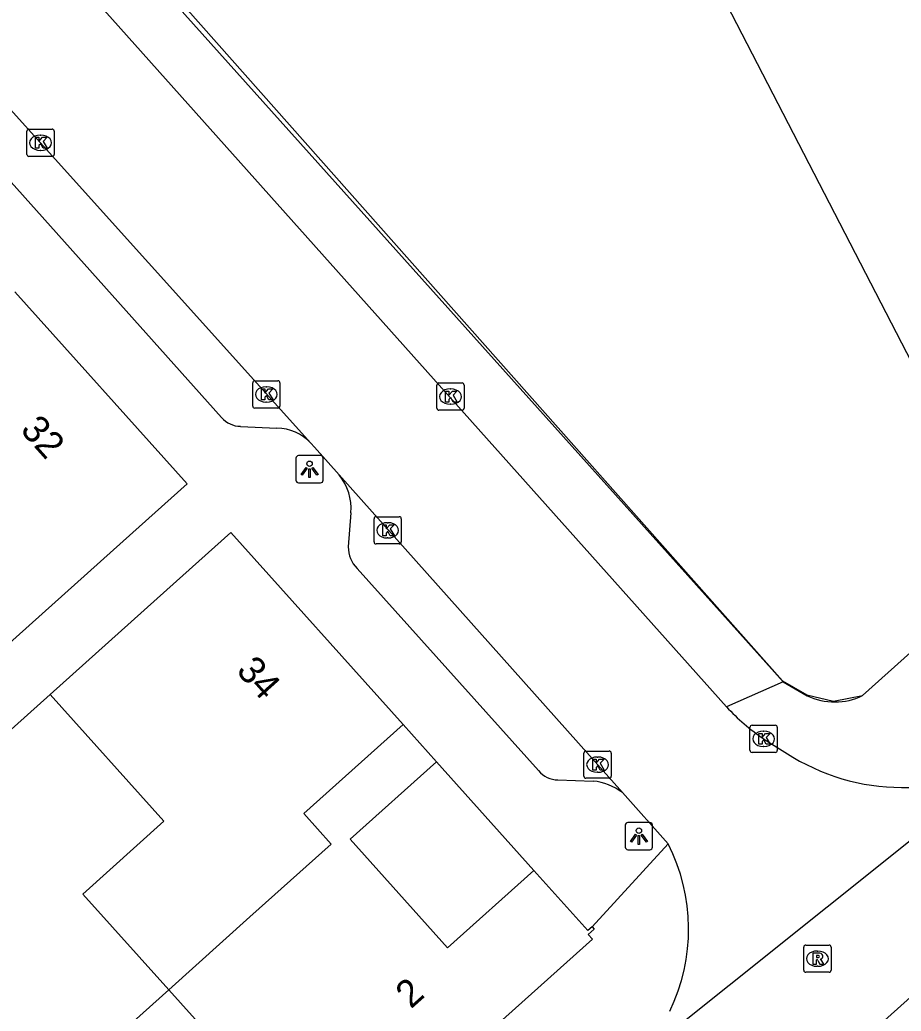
# Model space of a CAD drawing. Extents: x 162172 to 163187, y 382874 to 383684.
# Drawn here: x 162881.99 to 162914.31, y 383564.16 to 383600.52 of the extents above; entities that cross this region are included whole.
import ezdxf

# ---------------------------------------------------------------- set-up
doc = ezdxf.new("R2010")
doc.units = 0
for name, color, linetype in [('IMGEO_Hek', 7, 'Continuous'), ('IMGEO_Kolk', 7, 'Continuous'), ('IMGEO_Lichtpunt', 7, 'Continuous'), ('IMGEO_Pand', 7, 'Continuous'), ('IMGEO_Pand_nummerreeks', 7, 'Continuous'), ('IMGEO_Rijbaan_lokaal_open', 7, 'Continuous'), ('IMGEO_Rioolput', 7, 'Continuous'), ('IMGEO_Voetpad_open', 7, 'Continuous')]:
    doc.layers.add(name, color=color, linetype=linetype)

msp = doc.modelspace()

# ---------------------------------------------------------------- linework, layer by layer
at = {"layer": 'IMGEO_Hek'}
msp.add_lwpolyline([(162837.735, 383657.749), (162909.951, 383576.274), (162910.848, 383575.766), (162911.823, 383575.526), (162912.895, 383575.736)], dxfattribs=at)
at = {"layer": 'IMGEO_Kolk'}
for p, q in [((162882.25, 383595.587), (162882.25, 383596.439)), ((162882.325, 383596.513), (162883.177, 383596.513)), ((162883.251, 383596.439), (162883.251, 383595.587)), ((162882.738, 383596.293), (162882.763, 383596.293)), ((162882.761, 383595.733), (162882.736, 383595.733)), ((162883.177, 383595.513), (162882.325, 383595.513)), ((162890.605, 383587.282), (162891.457, 383587.282)), ((162890.53, 383586.356), (162890.53, 383587.208)), ((162891.018, 383587.062), (162891.043, 383587.062)), ((162891.531, 383587.208), (162891.531, 383586.356)), ((162897.283, 383586.275), (162897.283, 383587.127)), ((162897.358, 383587.201), (162898.21, 383587.201)), ((162897.771, 383586.981), (162897.796, 383586.981)), ((162898.284, 383587.127), (162898.284, 383586.275)), ((162891.457, 383586.282), (162890.605, 383586.282)), ((162891.041, 383586.502), (162891.016, 383586.502)), ((162898.21, 383586.201), (162897.358, 383586.201)), ((162897.794, 383586.421), (162897.769, 383586.421)), ((162894.979, 383581.371), (162894.979, 383582.223)), ((162895.054, 383582.297), (162895.906, 383582.297)), ((162895.98, 383582.223), (162895.98, 383581.371)), ((162895.467, 383582.077), (162895.492, 383582.077)), ((162895.49, 383581.517), (162895.465, 383581.517)), ((162895.906, 383581.297), (162895.054, 383581.297)), ((162908.765, 383573.724), (162908.765, 383574.576)), ((162908.84, 383574.65), (162909.692, 383574.65)), ((162909.766, 383574.576), (162909.766, 383573.724)), ((162909.253, 383574.43), (162909.278, 383574.43)), ((162909.276, 383573.87), (162909.251, 383573.87)), ((162902.676, 383572.777), (162902.676, 383573.629)), ((162902.751, 383573.703), (162903.603, 383573.703)), ((162903.164, 383573.483), (162903.189, 383573.483)), ((162903.677, 383573.629), (162903.677, 383572.777)), ((162909.692, 383573.65), (162908.84, 383573.65)), ((162903.187, 383572.923), (162903.162, 383572.923)), ((162903.603, 383572.703), (162902.751, 383572.703))]:
    msp.add_line(p, q, dxfattribs=at)
for points in [[(162882.25, 383595.587), (162882.25, 383596.439)], [(162882.325, 383596.513), (162883.177, 383596.513)], [(162883.251, 383596.439), (162883.251, 383595.587)], [(162882.571, 383596.213), (162882.694, 383596.213), (162882.694, 383596.062), (162882.824, 383596.213), (162882.988, 383596.213), (162882.842, 383596.062), (162882.995, 383595.813), (162882.843, 383595.813), (162882.758, 383595.977), (162882.694, 383595.91), (162882.694, 383595.813), (162882.571, 383595.813), (162882.571, 383596.213)], [(162883.177, 383595.513), (162882.325, 383595.513)], [(162890.605, 383587.282), (162891.457, 383587.282)], [(162890.53, 383586.356), (162890.53, 383587.208)], [(162890.851, 383586.982), (162890.974, 383586.982), (162890.974, 383586.831), (162891.104, 383586.982), (162891.268, 383586.982), (162891.122, 383586.831), (162891.275, 383586.582), (162891.123, 383586.582), (162891.038, 383586.746), (162890.974, 383586.679), (162890.974, 383586.582), (162890.851, 383586.582), (162890.851, 383586.982)], [(162891.531, 383587.208), (162891.531, 383586.356)], [(162897.283, 383586.275), (162897.283, 383587.127)], [(162897.358, 383587.201), (162898.21, 383587.201)], [(162898.284, 383587.127), (162898.284, 383586.275)], [(162897.604, 383586.901), (162897.727, 383586.901), (162897.727, 383586.75), (162897.857, 383586.901), (162898.021, 383586.901), (162897.875, 383586.75), (162898.028, 383586.501), (162897.876, 383586.501), (162897.791, 383586.665), (162897.727, 383586.598), (162897.727, 383586.501), (162897.604, 383586.501), (162897.604, 383586.901)], [(162891.457, 383586.282), (162890.605, 383586.282)], [(162898.21, 383586.201), (162897.358, 383586.201)], [(162894.979, 383581.371), (162894.979, 383582.223)], [(162895.054, 383582.297), (162895.906, 383582.297)], [(162895.98, 383582.223), (162895.98, 383581.371)], [(162895.3, 383581.997), (162895.423, 383581.997), (162895.423, 383581.846), (162895.553, 383581.997), (162895.717, 383581.997), (162895.571, 383581.846), (162895.724, 383581.597), (162895.572, 383581.597), (162895.487, 383581.761), (162895.423, 383581.694), (162895.423, 383581.597), (162895.3, 383581.597), (162895.3, 383581.997)], [(162895.906, 383581.297), (162895.054, 383581.297)], [(162908.765, 383573.724), (162908.765, 383574.576)], [(162908.84, 383574.65), (162909.692, 383574.65)], [(162909.766, 383574.576), (162909.766, 383573.724)], [(162909.086, 383574.35), (162909.209, 383574.35), (162909.209, 383574.199), (162909.339, 383574.35), (162909.503, 383574.35), (162909.357, 383574.199), (162909.51, 383573.95), (162909.358, 383573.95), (162909.273, 383574.114), (162909.209, 383574.047), (162909.209, 383573.95), (162909.086, 383573.95), (162909.086, 383574.35)], [(162902.676, 383572.777), (162902.676, 383573.629)], [(162902.751, 383573.703), (162903.603, 383573.703)], [(162903.677, 383573.629), (162903.677, 383572.777)], [(162909.692, 383573.65), (162908.84, 383573.65)], [(162902.997, 383573.403), (162903.12, 383573.403), (162903.12, 383573.252), (162903.25, 383573.403), (162903.414, 383573.403), (162903.268, 383573.252), (162903.421, 383573.003), (162903.269, 383573.003), (162903.184, 383573.167), (162903.12, 383573.1), (162903.12, 383573.003), (162902.997, 383573.003), (162902.997, 383573.403)], [(162903.603, 383572.703), (162902.751, 383572.703)]]:
    msp.add_lwpolyline(points, dxfattribs=at)
for centre, start, end in [((162882.327, 383596.437), 91.552, 178.448), ((162882.327, 383596.437), 91.552, 178.448), ((162883.175, 383596.437), 1.552, 88.448), ((162883.175, 383596.437), 1.552, 88.448), ((162882.327, 383595.589), 181.552, 268.448), ((162882.327, 383595.589), 181.552, 268.448), ((162883.175, 383595.589), 271.552, 358.448), ((162883.175, 383595.589), 271.552, 358.448), ((162890.607, 383587.206), 91.552, 178.448), ((162890.607, 383587.206), 91.552, 178.448), ((162891.455, 383587.206), 1.552, 88.448), ((162891.455, 383587.206), 1.552, 88.448), ((162897.36, 383587.125), 91.552, 178.448), ((162897.36, 383587.125), 91.552, 178.448), ((162898.208, 383587.125), 1.552, 88.448), ((162898.208, 383587.125), 1.552, 88.448), ((162890.607, 383586.358), 181.552, 268.448), ((162890.607, 383586.358), 181.552, 268.448), ((162891.455, 383586.358), 271.552, 358.448), ((162891.455, 383586.358), 271.552, 358.448), ((162897.36, 383586.277), 181.552, 268.448), ((162897.36, 383586.277), 181.552, 268.448), ((162898.208, 383586.277), 271.552, 358.448), ((162898.208, 383586.277), 271.552, 358.448), ((162895.056, 383582.221), 91.552, 178.448), ((162895.056, 383582.221), 91.552, 178.448), ((162895.904, 383582.221), 1.552, 88.448), ((162895.904, 383582.221), 1.552, 88.448), ((162895.056, 383581.373), 181.552, 268.448), ((162895.056, 383581.373), 181.552, 268.448), ((162895.904, 383581.373), 271.552, 358.448), ((162895.904, 383581.373), 271.552, 358.448), ((162908.842, 383574.574), 91.552, 178.448), ((162908.842, 383574.574), 91.552, 178.448), ((162909.69, 383574.574), 1.552, 88.448), ((162909.69, 383574.574), 1.552, 88.448), ((162902.753, 383573.627), 91.552, 178.448), ((162902.753, 383573.627), 91.552, 178.448), ((162903.601, 383573.627), 1.552, 88.448), ((162903.601, 383573.627), 1.552, 88.448), ((162908.842, 383573.726), 181.552, 268.448), ((162908.842, 383573.726), 181.552, 268.448), ((162909.69, 383573.726), 271.552, 358.448), ((162909.69, 383573.726), 271.552, 358.448), ((162902.753, 383572.779), 181.552, 268.448), ((162902.753, 383572.779), 181.552, 268.448), ((162903.601, 383572.779), 271.552, 358.448), ((162903.601, 383572.779), 271.552, 358.448)]:
    msp.add_arc(centre, 0.0765, start, end, dxfattribs=at)
for centre, major_axis, ratio, start_param, end_param in [((162882.737, 383596.013), (-0.387, 0.002), 0.722429, 4.712389, 7.853982), ((162882.762, 383596.013), (-0.39, 0.002), 0.717154, 1.570796, 4.712389), ((162891.017, 383586.782), (-0.387, 0.002), 0.722429, 4.712389, 7.853982), ((162891.042, 383586.782), (-0.39, 0.002), 0.717154, 1.570796, 4.712389), ((162897.77, 383586.701), (-0.387, 0.002), 0.722429, 4.712389, 7.853982), ((162897.795, 383586.701), (-0.39, 0.002), 0.717154, 1.570796, 4.712389), ((162895.466, 383581.797), (-0.387, 0.002), 0.722429, 4.712389, 7.853982), ((162895.491, 383581.797), (-0.39, 0.002), 0.717154, 1.570796, 4.712389), ((162909.252, 383574.15), (-0.387, 0.002), 0.722429, 4.712389, 7.853982), ((162909.277, 383574.15), (-0.39, 0.002), 0.717154, 1.570796, 4.712389), ((162903.163, 383573.203), (-0.387, 0.002), 0.722429, 4.712389, 7.853982), ((162903.188, 383573.203), (-0.39, 0.002), 0.717154, 1.570796, 4.712389)]:
    msp.add_ellipse(centre, major_axis=major_axis, ratio=ratio, start_param=start_param, end_param=end_param, dxfattribs=at)
at = {"layer": 'IMGEO_Lichtpunt'}
for p, q in [((162892.116, 383584.441), (162892.116, 383583.634)), ((162892.116, 383584.441), (162892.116, 383583.634)), ((162893.018, 383584.536), (162892.21, 383584.536)), ((162893.018, 383584.536), (162892.21, 383584.536)), ((162893.112, 383583.634), (162893.112, 383584.441)), ((162893.112, 383583.634), (162893.112, 383584.441)), ((162892.21, 383583.54), (162893.018, 383583.54)), ((162892.21, 383583.54), (162893.018, 383583.54)), ((162904.193, 383570.984), (162904.193, 383570.177)), ((162904.193, 383570.984), (162904.193, 383570.177)), ((162905.095, 383571.079), (162904.287, 383571.079)), ((162905.095, 383571.079), (162904.287, 383571.079)), ((162905.189, 383570.177), (162905.189, 383570.984)), ((162905.189, 383570.177), (162905.189, 383570.984)), ((162904.287, 383570.083), (162905.095, 383570.083)), ((162904.287, 383570.083), (162905.095, 383570.083))]:
    msp.add_line(p, q, dxfattribs=at)
for points in [[(162892.49, 383584.105), (162892.529, 383584.077), (162892.341, 383583.815), (162892.303, 383583.842), (162892.49, 383584.105)], [(162892.592, 383584.057), (162892.639, 383584.057), (162892.639, 383583.735), (162892.592, 383583.735), (162892.592, 383584.057)], [(162892.702, 383584.077), (162892.74, 383584.104), (162892.927, 383583.842), (162892.888, 383583.814), (162892.702, 383584.077)], [(162904.567, 383570.648), (162904.606, 383570.62), (162904.418, 383570.358), (162904.38, 383570.385), (162904.567, 383570.648)], [(162904.669, 383570.6), (162904.716, 383570.6), (162904.716, 383570.278), (162904.669, 383570.278), (162904.669, 383570.6)], [(162904.779, 383570.62), (162904.817, 383570.647), (162905.004, 383570.385), (162904.965, 383570.357), (162904.779, 383570.62)]]:
    msp.add_lwpolyline(points, dxfattribs=at)
for centre in [(162892.615, 383584.239), (162904.692, 383570.782)]:
    msp.add_circle(centre, 0.0994, dxfattribs=at)
for centre, start, end in [((162892.21, 383584.441), 90, 180), ((162892.21, 383584.441), 90, 180), ((162893.018, 383584.441), 0, 90), ((162893.018, 383584.441), 0, 90), ((162892.21, 383583.634), 180, 270), ((162892.21, 383583.634), 180, 270), ((162893.018, 383583.634), 270, 0), ((162893.018, 383583.634), 270, 360), ((162904.287, 383570.984), 90, 180), ((162904.287, 383570.984), 90, 180), ((162905.095, 383570.984), 0, 90), ((162905.095, 383570.984), 0, 90), ((162904.287, 383570.177), 180, 270), ((162904.287, 383570.177), 180, 270), ((162905.095, 383570.177), 270, 0), ((162905.095, 383570.177), 270, 360)]:
    msp.add_arc(centre, 0.0946, start, end, dxfattribs=at)
at = {"layer": 'IMGEO_Pand'}
for points in [[(162903.848, 383642.115), (162907.362, 383635.264), (162908.733, 383635.998), (162929.815, 383595.307), (162914.889, 383587.573), (162890.357, 383635.092), (162903.848, 383642.115)], [(162881.498, 383577.562), (162885.784, 383581.4), (162888.131, 383583.502), (162881.812, 383590.55)], [(162896.044, 383574.675), (162889.73, 383581.714), (162887.384, 383579.613), (162883.101, 383575.778)], [(162887.452, 383564.945), (162884.302, 383568.454), (162887.278, 383571.126), (162883.101, 383575.778)], [(162896.044, 383574.675), (162892.402, 383571.405), (162893.404, 383570.289), (162890.428, 383567.617), (162887.452, 383564.945)], [(162897.273, 383573.304), (162896.044, 383574.675)], [(162900.842, 383569.324), (162897.676, 383566.488), (162894.109, 383570.466), (162897.273, 383573.304)], [(162902.977, 383567.255), (162902.815, 383567.12), (162900.842, 383569.324)], [(162902.977, 383567.255), (162903.056, 383567.165), (162902.832, 383566.977), (162902.987, 383566.805), (162893.454, 383558.259)], [(162883.21, 383561.137), (162887.452, 383564.945)], [(162887.452, 383564.945), (162893.454, 383558.259)]]:
    msp.add_lwpolyline(points, dxfattribs=at)
at = {"layer": 'IMGEO_Rijbaan_lokaal_open'}
for points in [[(162907.901, 383575.325), (162883.756, 383602.384)], [(162880.751, 383598.216), (162892.662, 383584.997)], [(162892.662, 383584.997), (162892.796, 383584.849), (162893.704, 383583.83)], [(162893.704, 383583.83), (162904.091, 383572.177)], [(162892.756, 383545.048), (162925.593, 383574.476)], [(162909.266, 383574.15), (162910.334, 383573.478)], [(162904.404, 383562.246), (162918.778, 383573.734)], [(162904.091, 383572.177), (162905.765, 383570.3)]]:
    msp.add_lwpolyline(points, dxfattribs=at)
for centre, radius, start, end in [((162913.818, 383580.818), 8.073, 222.8737, 235.6822), ((162914.356, 383580.187), 7.822, 239.0528, 304.4203), ((162899.598, 383567.169), 6.916, 334.2203, 26.9183)]:
    msp.add_arc(centre, radius, start, end, dxfattribs=at)
at = {"layer": 'IMGEO_Rioolput'}
for p, q in [((162910.812, 383566.586), (162911.664, 383566.586)), ((162910.737, 383565.66), (162910.737, 383566.512)), ((162911.225, 383566.366), (162911.25, 383566.366)), ((162911.738, 383566.512), (162911.738, 383565.66)), ((162911.664, 383565.586), (162910.812, 383565.586)), ((162911.248, 383565.806), (162911.223, 383565.806))]:
    msp.add_line(p, q, dxfattribs=at)
for points in [[(162910.812, 383566.586), (162911.664, 383566.586)], [(162910.737, 383565.66), (162910.737, 383566.512)], [(162911.326, 383566.284), (162911.074, 383566.286), (162911.074, 383565.886)], [(162911.252, 383566.205), (162911.198, 383566.205), (162911.198, 383566.124)], [(162911.738, 383566.512), (162911.738, 383565.66)], [(162911.074, 383565.886), (162911.198, 383565.886), (162911.198, 383566.048), (162911.209, 383566.048)], [(162911.198, 383566.124), (162911.25, 383566.124)], [(162911.256, 383566.019), (162911.327, 383565.886), (162911.467, 383565.886), (162911.402, 383566.012)], [(162911.664, 383565.586), (162910.812, 383565.586)]]:
    msp.add_lwpolyline(points, dxfattribs=at)
for centre, radius, start, end in [((162910.814, 383566.51), 0.0765, 91.552, 178.448), ((162910.814, 383566.51), 0.0765, 91.552, 178.448), ((162911.662, 383566.51), 0.0765, 1.552, 88.448), ((162911.662, 383566.51), 0.0765, 1.552, 88.448), ((162911.258, 383566.109), 0.0964, 77.0061, 93.1865), ((162911.272, 383566.166), 0.0378, 276.6634, 79.6772), ((162911.325, 383566.174), 0.109, 350.3612, 89.416), ((162911.208, 383565.995), 0.0533, 26.0293, 88.6989), ((162911.234, 383566.313), 0.19, 274.7715, 282.9687), ((162911.323, 383566.174), 0.112, 277.5842, 350.9817), ((162911.307, 383565.959), 0.108, 29.5134, 73.7905), ((162910.814, 383565.662), 0.0765, 181.552, 268.448), ((162910.814, 383565.662), 0.0765, 181.552, 268.448), ((162911.662, 383565.662), 0.0765, 271.552, 358.448), ((162911.662, 383565.662), 0.0765, 271.552, 358.448)]:
    msp.add_arc(centre, radius, start, end, dxfattribs=at)
for centre, major_axis, ratio, start_param, end_param in [((162911.224, 383566.086), (-0.387, 0.002), 0.722429, 4.712389, 7.853982), ((162911.249, 383566.086), (-0.39, 0.002), 0.717154, 1.570796, 4.712389)]:
    msp.add_ellipse(centre, major_axis=major_axis, ratio=ratio, start_param=start_param, end_param=end_param, dxfattribs=at)
at = {"layer": 'IMGEO_Voetpad_open'}
for points in [[(162837.594, 383657.15), (162860.297, 383631.879), (162881.252, 383608.295), (162909.981, 383576.237)], [(162912.895, 383575.736), (162934.401, 383595.019), (162934.766, 383595.346)], [(162881.371, 383594.905), (162889.39, 383585.933)], [(162890.086, 383585.611), (162891.419, 383585.549)], [(162894.13, 383582.442), (162894.034, 383581.196)], [(162894.358, 383580.395), (162901.009, 383572.985)], [(162909.981, 383576.237), (162907.901, 383575.325)], [(162909.981, 383576.237), (162910.86, 383575.728)], [(162883.101, 383575.778), (162880.122, 383573.11)], [(162897.273, 383573.304), (162900.842, 383569.324)], [(162901.723, 383572.646), (162903.017, 383572.601)], [(162905.765, 383570.3), (162902.977, 383567.255)]]:
    msp.add_lwpolyline(points, dxfattribs=at)
for centre, radius, start, end in [((162890.104, 383586.564), 0.953, 221.4511, 268.8943), ((162891.37, 383583.764), 1.786, 43.6734, 88.4358), ((162892.186, 383582.605), 1.95, 355.211, 38.9132), ((162895.149, 383581.181), 1.115, 179.2256, 224.8205), ((162911.869, 383577.868), 2.366, 244.7508, 295.6997), ((162901.717, 383573.555), 0.909, 218.8466, 270.3576), ((162902.762, 383570.383), 2.233, 53.4708, 83.4424)]:
    msp.add_arc(centre, radius, start, end, dxfattribs=at)

# ---------------------------------------------------------------- texts
at = {"layer": 'IMGEO_Pand_nummerreeks'}
for s, rotation, p in [('32', 311.8766, (162881.977, 383585.455)), ('34', 311.883, (162889.894, 383576.621)), ('2', 41.8764, (162896.332, 383564.223))]:
    msp.add_text(s, height=1, rotation=rotation, dxfattribs=at).set_placement(p)

doc.saveas('drawing.dxf')
